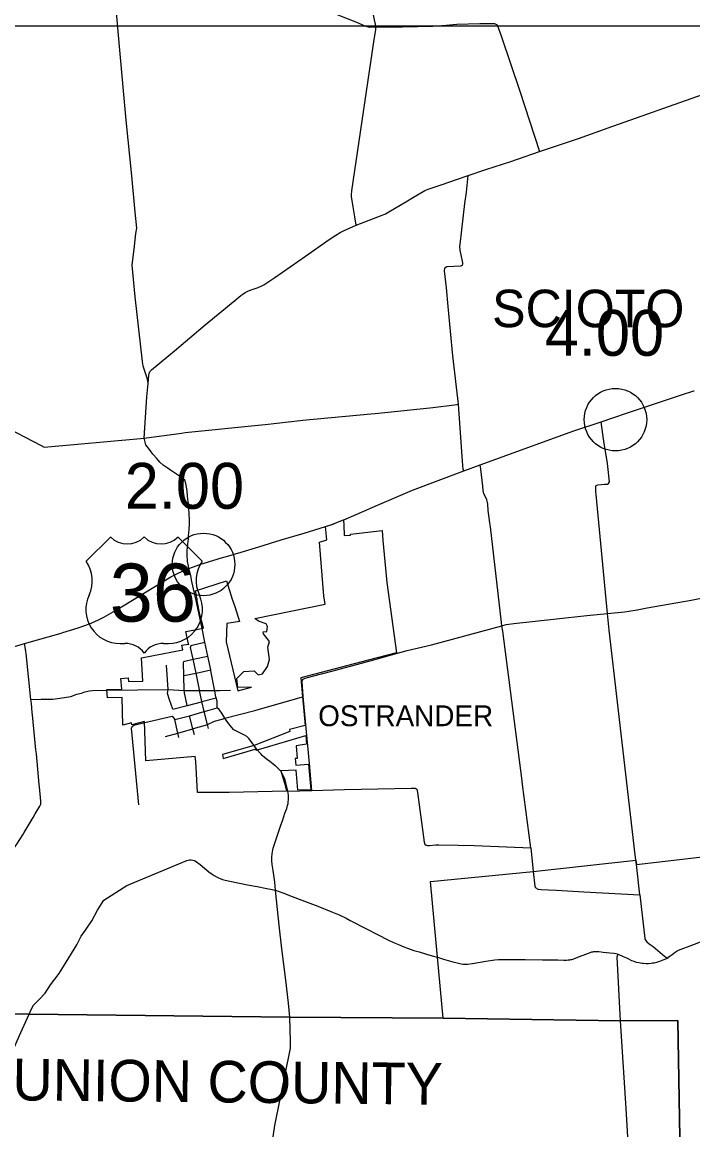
# Model space of a CAD drawing. Extents: x 1659811 to 1934326, y 644115 to 934867.
# Drawn here: x 1765018 to 1781112, y 815527 to 842112 of the extents above; entities that cross this region are included whole.
import ezdxf

# ---------------------------------------------------------------- set-up
doc = ezdxf.new("R2010")
doc.units = 0
for name, color, linetype in [('Default', 7, 'Continuous'), ('GM_X_Adjacent_County_Text', 7, 'Continuous'), ('GM_X_City_Street', 7, 'Continuous'), ('GM_X_Corporation', 7, 'Continuous'), ('GM_X_Corporation_Text', 7, 'Continuous'), ('GM_X_County', 7, 'Continuous'), ('GM_X_County_Road', 7, 'Continuous'), ('GM_X_Township', 7, 'Continuous'), ('GM_X_Township_Road', 7, 'Continuous'), ('GM_X_Township_Text', 7, 'Continuous'), ('GM_X_US_Route', 7, 'Continuous'), ('GM_X_US_Shield', 7, 'Continuous'), ('SH_Text', 7, 'Continuous')]:
    doc.layers.add(name, color=color, linetype=linetype)

msp = doc.modelspace()

# ---------------------------------------------------------------- linework, layer by layer
at = {"layer": 'Default'}
for centre in [(1779255, 832572), (1769371, 829097)]:
    msp.add_circle(centre, 750, dxfattribs=at)
at = {"layer": 'GM_X_City_Street'}
for points in [[(1769548, 826540), (1769543, 826564), (1769471, 826898), (1769401, 827230), (1769337, 827561)], [(1769271, 826089), (1769192, 826491), (1769120, 826820), (1769061, 827104), (1769063, 827130)], [(1769063, 827130), (1769074, 827149), (1769096, 827162), (1769401, 827230)], [(1768886, 826738), (1768901, 826766), (1768919, 826777), (1769120, 826820), (1769471, 826898)], [(1768521, 826098), (1768485, 826682)], [(1768917, 826017), (1768915, 826027), (1768908, 826068), (1768906, 826074), (1768900, 826435), (1768886, 826738)], [(1768900, 826435), (1769192, 826491), (1769543, 826564)], [(1769638, 826055), (1769635, 826070), (1769630, 826095), (1769548, 826540)], [(1767048, 826083), (1768521, 826098), (1768908, 826068), (1769243, 826069)], [(1768631, 825627), (1768553, 825848), (1768504, 826001), (1768521, 826098)], [(1768976, 825712), (1768917, 826017)], [(1769243, 826069), (1769276, 826069), (1769384, 826070), (1769635, 826070), (1769648, 826070), (1769695, 826071)], [(1769389, 825571), (1769333, 825805), (1769332, 825808), (1769276, 826069), (1769273, 826081), (1769271, 826089)], [(1769695, 825787), (1769694, 825812), (1769670, 825894), (1769663, 825920), (1769638, 826055)], [(1769695, 826071), (1769754, 826072), (1770018, 826076)], [(1768631, 825627), (1768976, 825712), (1768986, 825715), (1769323, 825803), (1769324, 825803)], [(1769324, 825803), (1769328, 825804), (1769333, 825805), (1769670, 825894)], [(1769913, 825363), (1769885, 825404), (1769808, 825525), (1769748, 825613), (1769701, 825659), (1769695, 825787)], [(1769819, 825385), (1769885, 825404), (1770603, 825592), (1771745, 825922), (1771760, 825927)], [(1768683, 825374), (1769033, 825464), (1769389, 825568), (1769411, 825574), (1769415, 825576)], [(1769487, 825158), (1769463, 825258), (1769389, 825568), (1769389, 825571)], [(1769415, 825576), (1769701, 825659)], [(1767958, 825301), (1768618, 825455), (1768683, 825374)], [(1768454, 824965), (1768755, 825050), (1769115, 825152), (1769130, 825156), (1769417, 825238), (1769421, 825240)], [(1768778, 824942), (1768755, 825050), (1768683, 825374)], [(1769155, 825004), (1769115, 825152), (1769033, 825464)], [(1769421, 825240), (1769463, 825258), (1769634, 825332), (1769819, 825385)], [(1770586, 824748), (1770461, 824918), (1770410, 824968), (1770357, 825002), (1770276, 825042), (1770100, 825127), (1770006, 825232), (1769933, 825332), (1769913, 825363)], [(1771274, 824046), (1771261, 824081), (1771231, 824125), (1771187, 824176), (1771155, 824206), (1771104, 824253), (1771086, 824267), (1771038, 824305), (1770959, 824368), (1770906, 824410), (1770837, 824466), (1770781, 824514), (1770756, 824540), (1770731, 824566), (1770669, 824641)]]:
    msp.add_lwpolyline(points, dxfattribs=at)
at = {"layer": 'GM_X_Corporation'}
msp.add_lwpolyline([(1769366, 827566), (1769320, 827752), (1769283, 827899), (1769224, 828187), (1769220, 828231), (1769215, 828272), (1769205, 828338), (1769201, 828357), (1769176, 828462), (1769925, 828702), (1770060, 828263), (1770118, 828088), (1770236, 827725), (1769933, 827679), (1769911, 827243), (1770190, 826064), (1770525, 826154), (1770191, 826146), (1770169, 826359), (1770338, 826528), (1770586, 826544), (1770683, 826450), (1770782, 826469), (1770909, 826645), (1770950, 826818), (1770913, 827112), (1770957, 827249), (1770807, 827429), (1770799, 827480), (1770890, 827488), (1770907, 827609), (1770873, 827670), (1770687, 827736), (1770603, 827796), (1770603, 827800), (1772285, 828146), (1772260, 828341), (1772149, 829635), (1772325, 829685), (1772294, 830004), (1772455, 830058), (1772624, 830124), (1772727, 830167), (1772729, 830156), (1772738, 830043), (1772747, 829793), (1772897, 829798), (1772896, 829824), (1773654, 829910), (1773676, 829675), (1773771, 828660), (1773998, 826974), (1773320, 826803), (1771708, 826372), (1771745, 825922), (1771812, 825233), (1771431, 825135), (1771445, 825087), (1770586, 824748), (1769828, 824539), (1769843, 824442), (1770610, 824664), (1770630, 824638), (1770690, 824658), (1770959, 824737), (1771826, 824988), (1771844, 824782), (1771593, 824744), (1771620, 824440), (1771572, 824436), (1771585, 824276), (1771886, 824304), (1771943, 823690), (1771631, 823682), (1771596, 824161), (1771226, 824142), (1771315, 823845), (1771362, 823658), (1769988, 823626), (1769225, 823627), (1769186, 824365), (1769168, 824490), (1767986, 824383), (1767957, 825326), (1767646, 825244), (1767644, 825296), (1767437, 825241), (1767416, 825906), (1767065, 825899), (1767047, 826093), (1767411, 826103), (1767388, 826357), (1767562, 826373), (1767569, 826290), (1767911, 826292), (1767884, 826859), (1768872, 827047), (1768849, 827157), (1769003, 827186), (1769016, 827165), (1769013, 827188), (1768949, 827484)], close=True, dxfattribs=at)
at = {"layer": 'GM_X_County'}
for points in [[(1781083, 789921), (1781062, 793102), (1781040, 795733), (1780979, 800357), (1780927, 801312), (1780895, 808002), (1780889, 810163), (1780755, 818148), (1779378, 818146), (1775121, 818204), (1771439, 818234), (1765188, 818306), (1763158, 818312)], [(1763158, 818312), (1765188, 818306), (1771439, 818234), (1775121, 818204), (1779378, 818146), (1780755, 818148), (1780889, 810163), (1780895, 808002), (1780927, 801312), (1780979, 800357), (1781040, 795733), (1781062, 793102), (1781083, 789921)]]:
    msp.add_lwpolyline(points, dxfattribs=at)
at = {"layer": 'GM_X_County_Road'}
for points in [[(1773032, 837243), (1772998, 837442), (1772959, 837683), (1772924, 837925), (1772923, 837966), (1772930, 838064), (1773454, 841640), (1773504, 841940), (1773503, 842000), (1773497, 842064), (1773475, 842168), (1773363, 842728), (1773117, 844144), (1772881, 845349), (1772483, 847403), (1771993, 849965), (1771991, 849978), (1771991, 849991), (1771992, 850005), (1771995, 850019), (1771999, 850032)], [(1779079, 839573), (1781342, 840372), (1781765, 840527), (1782111, 840650)], [(1769009, 829733), (1769011, 829773), (1769024, 829932), (1769032, 830068), (1769032, 830169), (1769018, 830454), (1769007, 830555), (1768988, 830729), (1768979, 830866), (1768964, 830950), (1768943, 831036), (1768919, 831121), (1768820, 831201), (1768698, 831276), (1768581, 831360), (1768496, 831418), (1768402, 831483), (1768321, 831552), (1768247, 831643), (1768152, 831741), (1768101, 831824), (1768020, 831931), (1767988, 831971), (1767948, 832130), (1768010, 833120), (1768038, 833441), (1768057, 833643), (1768064, 833677), (1768070, 833694), (1768077, 833710), (1768086, 833725), (1768100, 833745), (1768107, 833753), (1768123, 833768), (1768309, 833922), (1768539, 834113), (1768672, 834224), (1768934, 834445), (1769409, 834846), (1770122, 835431), (1770218, 835513), (1770267, 835551), (1770312, 835585), (1770373, 835622), (1770453, 835660), (1770565, 835703), (1770683, 835743), (1770769, 835781), (1770817, 835809), (1771078, 835986), (1771817, 836499), (1772388, 836896), (1772546, 837001), (1772648, 837060), (1772726, 837100), (1773032, 837243), (1773347, 837362), (1773655, 837477), (1773736, 837515), (1773814, 837558), (1774225, 837802), (1774410, 837914), (1774639, 838049), (1774684, 838071), (1774763, 838104), (1775098, 838217), (1775438, 838333), (1775724, 838433), (1776147, 838574), (1776742, 838771), (1777434, 839004), (1778366, 839322), (1779079, 839573)], [(1764156, 832620), (1764156, 832620), (1764393, 832505), (1764487, 832460), (1765471, 831949), (1765545, 831910), (1767859, 832122), (1767948, 832130)], [(1769021, 829003), (1769009, 829062), (1768987, 829164), (1768982, 829206), (1768975, 829289), (1768974, 829357), (1768978, 829433), (1768992, 829582), (1769007, 829710), (1769009, 829733)], [(1769190, 828230), (1769089, 828689), (1769062, 828821), (1769021, 829003)], [(1769303, 827715), (1769190, 828230)], [(1771760, 825927), (1771734, 826287), (1771746, 826319), (1771765, 826340), (1771813, 826366), (1771982, 826412), (1772451, 826538), (1773457, 826810), (1773880, 826927), (1774255, 827029), (1774842, 827167), (1776532, 827627), (1776633, 827652), (1776699, 827665), (1776814, 827681), (1777839, 827790), (1778565, 827868), (1779067, 827919), (1779474, 827960), (1779576, 827973), (1779773, 828005), (1780019, 828053), (1781072, 828241), (1781672, 828363)], [(1769337, 827561), (1769303, 827715)], [(1765229, 825854), (1765111, 826962), (1765108, 827005), (1765094, 827110), (1765085, 827163), (1765076, 827196)], [(1765229, 825854), (1765477, 825865), (1765758, 825867), (1766035, 825905), (1766185, 825924), (1766330, 825985), (1766443, 826010), (1766524, 826038), (1766632, 826066), (1766709, 826074), (1767048, 826083)], [(1770669, 824641), (1770659, 824653), (1770636, 824683), (1770586, 824748)], [(1771097, 821279), (1771078, 821468), (1771041, 821753), (1771020, 821899), (1771011, 821984), (1771010, 822008), (1771010, 822073), (1771017, 822155), (1771034, 822246), (1771045, 822291), (1771066, 822361), (1771115, 822505), (1771147, 822600), (1771220, 822813), (1771272, 822970), (1771324, 823125), (1771345, 823187), (1771366, 823243), (1771386, 823312), (1771399, 823362), (1771405, 823404), (1771407, 823437), (1771406, 823562), (1771401, 823608), (1771392, 823659), (1771369, 823757), (1771343, 823853), (1771319, 823947), (1771303, 823982), (1771290, 824012), (1771275, 824042), (1771274, 824046)], [(1765188, 818306), (1765250, 818449), (1765292, 818518), (1765426, 818658), (1765567, 818807), (1765702, 819011), (1765908, 819283), (1766140, 819652), (1766332, 819971), (1766436, 820175), (1766534, 820321), (1766692, 820540), (1766826, 820796), (1766981, 821041), (1767531, 821388), (1768875, 821950), (1768969, 821988), (1769001, 821998), (1769037, 822006), (1769074, 822008), (1769110, 822003), (1769145, 821992), (1769168, 821981), (1769205, 821957), (1769287, 821892), (1769495, 821721), (1769580, 821663), (1769625, 821635), (1769698, 821594), (1769732, 821576), (1769768, 821560), (1769829, 821535), (1769893, 821517), (1770004, 821493), (1770424, 821410), (1770661, 821366), (1770886, 821321), (1771018, 821298), (1771097, 821279)], [(1771097, 821279), (1771097, 821279), (1771275, 821212), (1771494, 821130), (1771728, 821038), (1772114, 820892), (1772428, 820769), (1772627, 820685), (1772790, 820604), (1772889, 820552), (1773284, 820349), (1773532, 820220), (1773827, 820073), (1773966, 820009), (1774045, 819974), (1774178, 819920), (1774267, 819886), (1774415, 819835), (1774547, 819798), (1774723, 819744)], [(1771439, 818234), (1771411, 818565), (1771345, 819118), (1771247, 819868), (1771185, 820443), (1771145, 820816), (1771097, 821279)], [(1780612, 819735), (1780645, 819759), (1780686, 819790), (1780715, 819811), (1780738, 819826), (1780769, 819841), (1780828, 819865), (1781050, 819944), (1781402, 820082)], [(1774723, 819744), (1774744, 819738), (1774892, 819695), (1774985, 819668), (1775128, 819627), (1775350, 819562), (1775457, 819533), (1775550, 819514), (1775598, 819506), (1775656, 819502), (1775681, 819502), (1775705, 819505), (1775822, 819523), (1776147, 819573), (1776357, 819604), (1776450, 819612), (1777089, 819612), (1777505, 819610), (1777646, 819609), (1777873, 819605), (1778013, 819603), (1778079, 819603), (1778121, 819605), (1778161, 819608), (1778180, 819612), (1778205, 819618), (1778254, 819633), (1778388, 819686), (1778546, 819745), (1778668, 819790), (1778690, 819797), (1778713, 819802), (1778736, 819806), (1778759, 819808), (1778782, 819808), (1778853, 819805), (1778958, 819793), (1779119, 819779), (1779223, 819769), (1779266, 819761), (1779322, 819743), (1779440, 819691), (1779516, 819654)], [(1779516, 819654), (1779548, 819638), (1779641, 819594), (1779696, 819573), (1779754, 819555), (1779819, 819540), (1779897, 819529), (1779930, 819524), (1779991, 819521), (1780049, 819522), (1780114, 819528), (1780141, 819532), (1780183, 819537), (1780250, 819552), (1780319, 819573), (1780359, 819588), (1780402, 819606), (1780462, 819630), (1780509, 819649), (1780536, 819678), (1780571, 819703), (1780612, 819735)], [(1763354, 814166), (1764988, 817861), (1765188, 818306)], [(1771809, 806981), (1771460, 810537), (1771366, 811498), (1770981, 814878), (1770977, 814942), (1770982, 815024), (1771001, 815095), (1771084, 815632), (1771455, 817489), (1771460, 817555), (1771457, 817651), (1771439, 818234)], [(1779950, 808908), (1779756, 811924), (1779593, 814688), (1779508, 816036), (1779378, 818146)]]:
    msp.add_lwpolyline(points, dxfattribs=at)
at = {"layer": 'GM_X_Township'}
msp.add_lwpolyline([(1775121, 818204), (1774985, 819668), (1774815, 821485), (1777282, 821728), (1779745, 821996), (1779756, 821898), (1782305, 822188)], dxfattribs=at)
at = {"layer": 'GM_X_Township_Road'}
for points in [[(1766824, 844428), (1767061, 844328), (1767115, 844306), (1767508, 844174), (1771842, 842582), (1773043, 842113), (1773241, 842025), (1773292, 842008), (1773324, 842000), (1773359, 841996), (1773503, 842000), (1773908, 842003), (1774142, 842004), (1774870, 842013), (1775194, 842043), (1775452, 842064), (1776003, 842077), (1776186, 842079), (1776350, 842079), (1776414, 842051), (1776523, 841761), (1776957, 840456), (1777434, 839004)], [(1768038, 833441), (1768025, 833543), (1768017, 833568), (1767945, 833784), (1767930, 833832), (1767921, 833869), (1767913, 833906), (1767904, 833971), (1767729, 835522), (1767660, 836277), (1767716, 836738), (1767746, 837037), (1767769, 837171), (1767731, 837552), (1767649, 838423), (1767510, 839758), (1767352, 841532), (1767215, 843091), (1767115, 844306)], [(1775155, 836142), (1775154, 836154), (1775159, 836199), (1775188, 836235), (1775212, 836246), (1775541, 836263), (1775559, 836268), (1775582, 836287), (1775591, 836304), (1775593, 836332), (1775550, 836528), (1775530, 836630), (1775524, 836734), (1775526, 836776), (1775568, 837131), (1775643, 837758), (1775677, 838029), (1775724, 838433)], [(1775615, 831340), (1775603, 831383), (1775586, 831575), (1775490, 832941), (1775353, 834104), (1775241, 835291), (1775198, 835734), (1775155, 836142)], [(1767948, 832130), (1768838, 832248), (1768926, 832260), (1770764, 832451), (1770846, 832459), (1771686, 832553), (1771754, 832560), (1773384, 832710), (1773488, 832719), (1774800, 832859), (1774870, 832867), (1775395, 832930), (1775490, 832941)], [(1779744, 821999), (1779714, 822265), (1779706, 822335), (1779104, 827522), (1779067, 827919), (1778790, 830773), (1778783, 830840), (1778783, 830969), (1778793, 830993), (1778833, 831011), (1778991, 831022), (1779061, 831027), (1779089, 831037), (1779109, 831077), (1779069, 831445), (1779061, 831516), (1778972, 832053), (1778950, 832222), (1778909, 832522)], [(1777221, 822293), (1777028, 823812), (1777016, 823904), (1776553, 827493), (1776532, 827627), (1776520, 827705), (1776256, 829999), (1776244, 830093), (1776203, 830392), (1776191, 830540), (1776185, 830582), (1776180, 830618), (1776172, 830646), (1776152, 830691), (1776100, 830790), (1776083, 830874), (1776071, 830977), (1776026, 831382), (1776007, 831488)], [(1765464, 823415), (1765464, 823416), (1765435, 823761), (1765430, 823819), (1765359, 824555), (1765350, 824644), (1765268, 825485), (1765262, 825547), (1765239, 825757), (1765229, 825854)], [(1771967, 823673), (1771911, 824322), (1771760, 825927)], [(1767821, 823327), (1767644, 825166), (1767655, 825211), (1767700, 825236), (1767958, 825301)], [(1771392, 823659), (1771967, 823673), (1772750, 823692), (1774351, 823727), (1774447, 823728), (1774465, 823723), (1774487, 823706), (1774504, 823624), (1774603, 822910), (1774666, 822431), (1774684, 822387), (1774711, 822363), (1774741, 822354), (1774791, 822352), (1774948, 822364), (1775016, 822367), (1775479, 822358), (1775865, 822355), (1777221, 822293), (1777282, 821728), (1777323, 821374), (1777332, 821354), (1777347, 821333), (1777357, 821325), (1777369, 821317)], [(1764300, 821518), (1764365, 821601), (1764418, 821669), (1764702, 822050), (1764739, 822100), (1764741, 822102), (1764806, 822246), (1764833, 822307), (1764889, 822387), (1765035, 822607), (1765070, 822660), (1765282, 823025), (1765334, 823113), (1765443, 823294), (1765470, 823340), (1765464, 823415)], [(1779839, 821168), (1779756, 821898), (1779745, 821996), (1779744, 821999)], [(1777369, 821317), (1777379, 821311), (1777403, 821302), (1777475, 821295), (1777649, 821286), (1777837, 821276), (1778492, 821239), (1779839, 821168), (1779960, 820119), (1779977, 820076), (1780006, 820041), (1780064, 819993), (1780157, 819926), (1780385, 819739), (1780466, 819673), (1780509, 819649)], [(1779378, 818146), (1779297, 819671), (1779298, 819684), (1779301, 819697), (1779305, 819710), (1779309, 819719), (1779322, 819743)]]:
    msp.add_lwpolyline(points, dxfattribs=at)
at = {"layer": 'GM_X_US_Route'}
for points in [[(1773271, 830397), (1773379, 830444), (1774387, 830877), (1775615, 831340), (1776007, 831488), (1777883, 832171), (1778258, 832305), (1778909, 832522), (1779520, 832725), (1780843, 833166), (1781136, 833265), (1781140, 833266)], [(1772737, 830171), (1773219, 830375), (1773271, 830397)], [(1771235, 829684), (1771786, 829850), (1772294, 830004)], [(1772294, 830004), (1772294, 830004), (1772449, 830056), (1772624, 830124), (1772727, 830167), (1772737, 830171)], [(1769924, 829291), (1770273, 829395), (1770694, 829522), (1771235, 829684)], [(1765996, 827463), (1766362, 827573), (1766631, 827672), (1766764, 827729), (1766851, 827770), (1766978, 827835), (1767259, 827995), (1768587, 828797), (1768776, 828894), (1769021, 829003), (1769302, 829103), (1769694, 829222), (1769773, 829246)], [(1769773, 829246), (1769924, 829291)], [(1759482, 825563), (1759881, 825677), (1762279, 826378), (1762950, 826573), (1763952, 826869), (1764213, 826942), (1764404, 826999), (1765076, 827196), (1765952, 827450), (1765996, 827463)]]:
    msp.add_lwpolyline(points, dxfattribs=at)
at = {"layer": 'GM_X_US_Shield'}
for p, q in [((1767134, 829755), (1766554, 829175)), ((1767134, 829755), (1766554, 829175)), ((1769338, 829175), (1768758, 829755)), ((1769338, 829175), (1768758, 829755)), ((1767366, 827203), (1767482, 827203)), ((1767366, 827203), (1767482, 827203)), ((1768410, 827203), (1768526, 827203)), ((1768410, 827203), (1768526, 827203))]:
    msp.add_line(p, q, dxfattribs=at)
for centre, radius, start, end in [((1767540, 830170), 580, 225.573, 314.427), ((1767540, 830170), 580, 225.573, 314.427), ((1768352, 830170), 580, 225.573, 314.427), ((1768352, 830170), 580, 225.573, 314.427), ((1765889, 828709), 812, 334.5471, 35.0009), ((1765889, 828709), 812, 334.5471, 35.0009), ((1770003, 828709), 812, 144.9991, 205.4529), ((1770003, 828709), 812, 144.9991, 205.4529), ((1767357, 828015), 812, 154.8319, 270.6383), ((1767357, 828015), 812, 154.8319, 270.6383), ((1768535, 828015), 812, 269.3617, 25.1681), ((1768535, 828015), 812, 269.3617, 25.1681), ((1767482, 826623), 580, 36.8699, 90), ((1767482, 826623), 580, 36.8699, 90), ((1768410, 826623), 580, 90, 143.1301), ((1768410, 826623), 580, 90, 143.1301)]:
    msp.add_arc(centre, radius, start, end, dxfattribs=at)
at = {"layer": 'SH_Text'}
msp.add_lwpolyline([(1741462, 842026), (1846073, 842026), (1846073, 754070), (1741462, 754070)], close=True, dxfattribs=at)

# ---------------------------------------------------------------- texts
at = {"layer": 'Default'}
for s, p in [('4.00', (1777559, 834105)), ('2.00', (1767480, 830434))]:
    msp.add_text(s, height=1100, dxfattribs=at).set_placement(p)
at = {"layer": 'GM_X_Adjacent_County_Text'}
msp.add_text('UNION COUNTY', height=1000, rotation=359.4149, dxfattribs=at).set_placement((1764781, 816235))
at = {"layer": 'GM_X_Corporation_Text'}
msp.add_text('OSTRANDER', height=500, rotation=0, dxfattribs=at).set_placement((1772122, 825215))
at = {"layer": 'GM_X_Township_Text'}
msp.add_text('SCIOTO', height=900, rotation=0, dxfattribs=at).set_placement((1776295, 834791))
at = {"layer": 'GM_X_US_Shield'}
msp.add_text('36', height=1392.2, dxfattribs=at).set_placement((1767119, 827725))
msp.add_text('36', height=1392.2, dxfattribs=at).set_placement((1767119, 827725))

doc.saveas('drawing.dxf')
